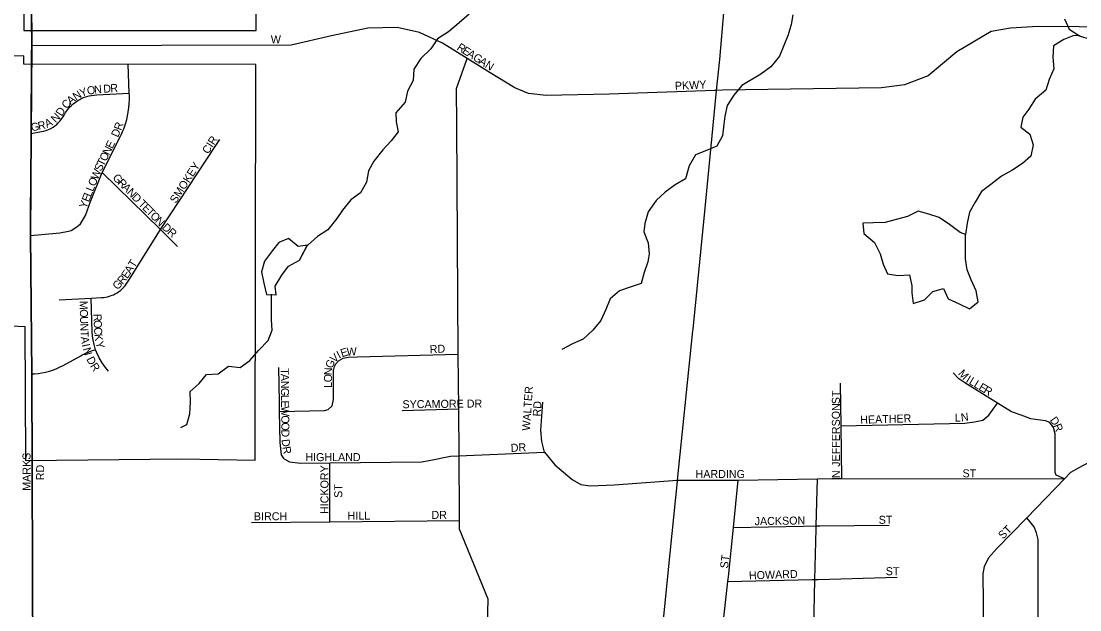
# Model space of a CAD drawing. Extents: x 1985906 to 2277390, y 930619 to 1324581.
# Drawn here: x 2139705 to 2146318, y 1146905 to 1150582 of the extents above; entities that cross this region are included whole.
import ezdxf

# ---------------------------------------------------------------- set-up
doc = ezdxf.new("R2010")
doc.units = 0
for name, color, linetype in [('GM_X_City_Street', 7, 'Continuous'), ('GM_X_City_Street_Text', 7, 'Continuous'), ('GM_X_Corporation', 7, 'Continuous'), ('GM_X_County_Road', 7, 'Continuous'), ('GM_X_Minor_Lake', 7, 'Continuous'), ('GM_X_Minor_River', 7, 'Continuous'), ('GM_X_Township', 7, 'Continuous'), ('GM_X_Township_Subdivision', 7, 'Continuous'), ('GM_X_Township_Subdivision_Text', 7, 'Continuous'), ('GM_X_US_Route', 7, 'Continuous')]:
    doc.layers.add(name, color=color, linetype=linetype)

msp = doc.modelspace()

# ---------------------------------------------------------------- linework, layer by layer
at = {"layer": 'GM_X_City_Street'}
for points in [[(2144085.8, 1150150.4), (2144049.6, 1150149.8), (2144039.3, 1150149.6), (2143377.4, 1150127.2), (2142984.2, 1150117.2), (2142874.7, 1150129.7), (2142790.1, 1150167), (2142634.6, 1150260.4), (2142491.7, 1150349.6), (2142337.3, 1150445.9), (2142192.9, 1150510.7), (2142053.6, 1150543), (2141871.9, 1150538.1), (2141643, 1150490.7), (2141391.6, 1150433.5), (2139771.2, 1150428.8)], [(2151428.7, 1148950.3), (2151185, 1149523.4), (2150786.8, 1149971.6), (2150329, 1150330.1), (2149861.1, 1150479.5), (2149642.1, 1150519.4), (2146058.7, 1150549.3), (2145885.8, 1150538.1), (2145763.9, 1150518.1), (2145551.1, 1150389.9), (2145371.9, 1150240.5), (2145223.9, 1150184.4), (2145079.5, 1150167), (2144085.8, 1150150.4)], [(2142425.9, 1149933.5), (2142424.3, 1150162.1), (2142491.7, 1150349.6)], [(2142440.7, 1147847.9), (2142440.5, 1147867.3), (2142438.5, 1148160), (2142436, 1148503.1), (2142425.9, 1149933.5)], [(2141319.8, 1148144.8), (2141600.7, 1148149.4), (2141622.6, 1148157.4), (2141648.6, 1148179.6), (2141656.5, 1148219.7), (2141656.2, 1148400), (2141662.2, 1148426.1), (2141670.2, 1148442.2), (2141688.1, 1148460.2), (2141716.1, 1148478.3), (2141748, 1148484.4), (2141804, 1148486.5), (2142436, 1148503.1)], [(2141347.3, 1147848.3), (2141331.3, 1147874.3), (2141323.2, 1147950.5), (2141319.8, 1148144.8), (2141318.8, 1148205.1), (2141314.5, 1148419.5)], [(2146223.5, 1147724.5), (2146169.7, 1147746.2), (2146163.7, 1147762.2), (2146163.4, 1147922.5), (2146163.3, 1148004.7), (2146153.2, 1148044.8), (2146131.2, 1148074.8), (2146103.2, 1148086.8), (2146055.2, 1148092.7), (2146013.2, 1148098.7), (2145951.3, 1148120.6), (2145891.3, 1148142.6), (2145803.4, 1148196.7), (2145599.2, 1148322.5), (2145563.2, 1148348.5), (2145527.2, 1148386.5)], [(2146223.5, 1147724.5), (2146261.6, 1147764.4), (2146337.4, 1147806.6), (2146547.8, 1147915.9), (2146931, 1148115.1), (2147126.2, 1148216.8), (2147150.1, 1148226.9), (2147196.1, 1148234.9), (2147264, 1148253.1), (2147301.9, 1148271.2), (2147421.8, 1148335.6), (2147469.7, 1148355.7), (2147557.5, 1148391.9)], [(2144830.9, 1147724.7), (2144827.3, 1148054.7), (2144824.4, 1148321.8)], [(2142974, 1147889.1), (2142957.9, 1147957.3), (2142951.8, 1148027.4), (2142963.5, 1148201.8)], [(2144827.3, 1148054.7), (2145599.6, 1148071.9), (2145659.6, 1148080.1), (2145711.5, 1148090.2), (2145749.4, 1148122.3), (2145803.4, 1148196.7)], [(2142086.3, 1148150.2), (2142438.5, 1148160)], [(2141347.3, 1147848.3), (2141381.3, 1147830.3), (2141451.3, 1147820.4), (2141633.1, 1147822.7), (2142206.7, 1147829.7), (2142254.6, 1147837.8), (2142386.5, 1147866.1), (2142440.5, 1147867.3), (2142486.4, 1147868.3), (2142974, 1147889.1), (2143038, 1147811.1), (2143148.1, 1147719.1), (2143202.1, 1147689.1), (2143260.1, 1147679.2), (2143410, 1147685.4), (2143806.1, 1147715.7)], [(2139775.3, 1147648.1), (2139774.7, 1147805.5)], [(2141633.7, 1147455.9), (2141633.1, 1147822.7)], [(2142594.8, 1146011.8), (2142604.6, 1146357.3), (2142615.3, 1146730.2), (2142622.2, 1146971), (2142443, 1147409.3), (2142443, 1147463.7), (2142443, 1147518.8), (2142440.7, 1147847.9)], [(2143806.1, 1147715.7), (2144184.4, 1147716), (2144679.2, 1147723.4), (2144769, 1147724.7), (2144830.9, 1147724.7), (2146223.5, 1147724.5)], [(2144084.8, 1146762.8), (2144119.9, 1147081.9), (2144123, 1147110.9), (2144154.4, 1147419.9), (2144184.4, 1147716)], [(2144671.4, 1147411.6), (2144671.9, 1147429.7), (2144679.2, 1147723.4)], [(2145719.5, 1146760.7), (2145719.4, 1146767), (2145715, 1147130.1), (2145722.9, 1147176.2), (2145750.8, 1147232.4), (2145798.7, 1147286.6), (2145986.9, 1147480.6), (2146223.5, 1147724.5)], [(2139790.1, 1144132.9), (2139785.2, 1144742.9), (2139775.3, 1147648.1)], [(2146058.4, 1146047), (2146057.3, 1146771.7), (2146057.1, 1146874.1), (2146058.4, 1147345.1), (2146048.3, 1147385.2), (2146032.3, 1147423.3), (2145986.9, 1147480.6)], [(2141144.1, 1147451.1), (2141633.7, 1147455.9), (2142443, 1147463.7)], [(2144154.4, 1147419.9), (2144591.4, 1147428.2), (2144592.7, 1147428.2)], [(2144592.7, 1147428.2), (2144671.9, 1147429.7), (2144693.4, 1147430.1), (2145128.4, 1147434.6)], [(2144656.1, 1146736), (2144656, 1146752.1), (2144656, 1146791), (2144663.6, 1147095), (2144671.4, 1147410.9), (2144671.4, 1147411.6)], [(2144119.9, 1147081.9), (2144646.8, 1147094.7), (2144648.2, 1147094.7)], [(2144648.2, 1147094.7), (2144663.6, 1147095), (2144683.7, 1147095.5), (2145176.5, 1147110.2)]]:
    msp.add_lwpolyline(points, dxfattribs=at)
at = {"layer": 'GM_X_Corporation'}
for points in [[(2139721.2, 1150736), (2139722.1, 1150524), (2141172.4, 1150523.7), (2141176.9, 1153130.2)], [(2139241.2, 1148697.3), (2139729, 1148674.7), (2139732.2, 1147839), (2140703.9, 1147849), (2141167.8, 1147839.6), (2141172, 1150312.8), (2139722.9, 1150313.2), (2139722.7, 1150364.9), (2137871.9, 1150357.8)]]:
    msp.add_lwpolyline(points, dxfattribs=at)
at = {"layer": 'GM_X_County_Road'}
for points in [[(2139770.9, 1150376.3), (2139771.2, 1150428.8), (2139770.1, 1150589.9)], [(2139767.1, 1149799.2), (2139767.6, 1149880.1), (2139770.9, 1150376.3)], [(2139764.3, 1149379.5), (2139767.1, 1149799.2)], [(2139769.9, 1148645), (2139763.4, 1149243.6), (2139764.3, 1149379.5)], [(2139774.7, 1147805.5), (2139772.8, 1148379.6), (2139769.9, 1148645)]]:
    msp.add_lwpolyline(points, dxfattribs=at)
at = {"layer": 'GM_X_Minor_Lake'}
for points in [[(2145605.1, 1149248.9), (2145571.7, 1149262.1), (2145503.7, 1149312.1), (2145439.8, 1149356.1), (2145375.9, 1149376.1), (2145308, 1149396.1), (2145242.1, 1149362.1), (2145170.2, 1149344), (2145102.3, 1149323.9), (2145030.4, 1149321.9), (2144962.5, 1149319.8), (2144968.5, 1149255.7), (2145036.4, 1149199.7), (2145070.4, 1149129.6), (2145090.4, 1149065.4), (2145116.4, 1149003.4), (2145182.3, 1148993.4), (2145254.2, 1148997.4), (2145268.2, 1148929.3)], [(2145604.9, 1149249), (2145571.7, 1149262.1), (2145503.7, 1149312.1), (2145439.8, 1149356.1), (2145375.9, 1149376.1), (2145308, 1149396.1), (2145242.1, 1149362.1), (2145170.2, 1149344), (2145102.3, 1149323.9), (2145030.4, 1149321.9), (2144962.5, 1149319.8), (2144968.5, 1149255.7), (2145036.4, 1149199.7), (2145070.4, 1149129.6), (2145090.4, 1149065.4), (2145116.4, 1149003.4), (2145182.3, 1148993.4), (2145254.2, 1148997.4), (2145268.2, 1148929.3)], [(2145268.2, 1148929.3), (2145268.2, 1148885.2), (2145278.2, 1148819.1), (2145348.1, 1148841.2), (2145400, 1148893.3), (2145465.9, 1148913.4), (2145495.9, 1148847.3), (2145563.9, 1148817.3), (2145629.8, 1148785.2), (2145683.7, 1148829.3), (2145671.7, 1148897.4), (2145639.7, 1148967.6), (2145613.7, 1149029.7), (2145603.7, 1149097.8), (2145603.7, 1149165.9), (2145605.2, 1149254)], [(2141494, 1149183.6), (2141435.2, 1149175.8), (2141375.2, 1149225.8), (2141315.3, 1149199.8), (2141275.4, 1149149.6), (2141225.5, 1149083.5), (2141207.5, 1149017.4), (2141221.5, 1148945.2), (2141237.6, 1148875.1), (2141297.5, 1148873.2)], [(2141496.8, 1149184), (2141435.2, 1149175.8), (2141375.2, 1149225.8), (2141315.3, 1149199.8), (2141275.4, 1149149.6), (2141225.5, 1149083.5), (2141207.5, 1149017.4), (2141221.5, 1148945.2), (2141237.6, 1148875.1), (2141297.5, 1148873.2)], [(2145268.2, 1148929.3), (2145268.2, 1148885.2), (2145278.2, 1148819.1), (2145348.1, 1148841.2), (2145400, 1148893.3), (2145465.9, 1148913.4), (2145495.9, 1148847.3), (2145563.9, 1148817.3), (2145629.8, 1148785.2), (2145683.7, 1148829.3), (2145671.7, 1148897.4), (2145639.7, 1148967.6), (2145613.7, 1149029.7), (2145603.7, 1149097.8), (2145603.7, 1149165.9), (2145605.1, 1149248.9)], [(2141297.5, 1148873.2), (2141291.5, 1148927.3), (2141333.4, 1148995.4), (2141375.3, 1149051.5), (2141443.2, 1149089.6), (2141494.9, 1149185.3)], [(2141297.5, 1148873.2), (2141291.5, 1148927.3), (2141333.4, 1148995.4), (2141375.3, 1149051.5), (2141443.2, 1149089.6), (2141494, 1149183.6)]]:
    msp.add_lwpolyline(points, dxfattribs=at)
at = {"layer": 'GM_X_Minor_River'}
for points in [[(2142504, 1150626), (2142441.4, 1150572.4), (2142374.8, 1150514.8), (2142305.9, 1150473.1), (2142263.4, 1150410), (2142202.9, 1150348.5)], [(2144525, 1150622.6), (2144514.4, 1150562.3), (2144495.9, 1150497.7), (2144443.1, 1150364.2), (2144388.7, 1150296.9), (2144325.8, 1150251.3), (2144207.7, 1150180.5), (2144157.1, 1150121.2), (2144114.7, 1150056.1), (2144100.2, 1149989.6), (2144095.4, 1149939.4), (2144087.1, 1149867.1), (2144050.6, 1149802.1), (2143987.3, 1149774.6), (2143918.1, 1149747), (2143877.7, 1149677.9), (2143855.6, 1149597.2), (2143790.6, 1149559.7), (2143727.7, 1149514.1), (2143671, 1149462.7), (2143622.7, 1149391.5), (2143600.4, 1149318.8), (2143595.6, 1149266.6), (2143621.2, 1149197.1), (2143628.8, 1149129.1), (2143619.9, 1149078.8), (2143597.5, 1149012.2), (2143579.1, 1148943.6), (2143509.8, 1148920), (2143442.4, 1148898.4), (2143385.6, 1148849), (2143357.2, 1148782.2), (2143326.8, 1148713.4), (2143276.3, 1148652.1), (2143215.7, 1148596.6), (2143148.4, 1148567), (2143083.4, 1148531.4)], [(2146222.9, 1150597.8), (2146252.4, 1150532.3), (2146317.2, 1150491.8), (2146381.6, 1150469.2), (2146448, 1150448.7), (2146465.5, 1150383), (2146479.1, 1150311.1), (2146488.7, 1150241.2), (2146510.2, 1150173.6), (2146549.7, 1150106.4), (2146614.4, 1150073.8), (2146684.2, 1150077.4), (2146746.1, 1150076.9), (2146810.7, 1150044.3), (2146856.2, 1149977.2), (2146867.8, 1149909.4), (2146877.1, 1149849.5), (2146874.7, 1149781.3), (2146854, 1149726.7), (2146799.5, 1149665.3), (2146803, 1149597.3), (2146804.2, 1149547.2), (2146801.1, 1149416)], [(2146317.2, 1150491.8), (2146281.2, 1150492.9), (2146217.9, 1150467.4), (2146152.9, 1150427.8), (2146150.6, 1150357.6), (2146156.2, 1150285.6), (2146127.8, 1150218.9), (2146105.4, 1150152.2), (2146038.8, 1150094.6), (2146000.2, 1150033.6), (2145961.5, 1149982.6), (2145948.9, 1149920.2), (2146005.8, 1149877.4), (2146027.4, 1149809.8), (2146013, 1149739.3), (2145960.1, 1149694), (2145893.2, 1149650.4), (2145828.2, 1149614.8), (2145763.5, 1149561.2), (2145704.6, 1149517.8), (2145664.1, 1149452.7), (2145629.6, 1149389.8), (2145615.2, 1149321.4), (2145604.9, 1149249)], [(2142202.9, 1150348.5), (2142158.5, 1150283.3), (2142154.1, 1150211.1), (2142119.7, 1150146.2), (2142103.3, 1150075.7), (2142044.9, 1150010.2), (2142048.2, 1149954.2), (2142059.7, 1149890.3), (2142017, 1149835.2), (2141964.4, 1149777.9), (2141908.1, 1149708.5), (2141875.5, 1149647.6), (2141863.2, 1149577.2), (2141824.8, 1149510.2), (2141763.9, 1149466.7), (2141713.5, 1149401.4), (2141676.7, 1149350.5), (2141620.4, 1149279.1), (2141557.5, 1149237.5), (2141496.8, 1149184)], [(2140703.8, 1148043.6), (2140739.9, 1148063.6), (2140759.9, 1148129.8), (2140763.8, 1148202), (2140761.8, 1148270.1), (2140817.7, 1148318.3), (2140863.6, 1148374.4), (2140935.6, 1148378.5), (2141001.5, 1148426.7), (2141073.5, 1148418.7), (2141133.4, 1148462.9), (2141187.4, 1148525), (2141247.3, 1148587.2), (2141273.2, 1148651.4), (2141269.2, 1148717.5), (2141269.1, 1148787.7), (2141269.3, 1148876.2)]]:
    msp.add_lwpolyline(points, dxfattribs=at)
at = {"layer": 'GM_X_Township'}
for points in [[(2139697.8, 1163007), (2139715.7, 1160875.4), (2139728.2, 1159371.8), (2139745, 1155626.5), (2139750.2, 1155246.4), (2139750.9, 1155195.2), (2139750.9, 1154891.9), (2139742.2, 1154437.3), (2139748.3, 1153597.6), (2139771.2, 1150428.8), (2139767.6, 1149880.1), (2139763.4, 1149243.6), (2139772.8, 1148379.5), (2139785.2, 1144742.9), (2139790.1, 1144132.9), (2139795.7, 1143054.9), (2135286.4, 1142976.3)], [(2158191.1, 1143237.8), (2148868.6, 1143156.5), (2147109.9, 1143128.6), (2146257.8, 1143122.3), (2145752, 1143118.6), (2145260.2, 1143114.9), (2144701.3, 1143110.8), (2144131.8, 1143106.6), (2143758.7, 1143103.8), (2143195.3, 1143099.6), (2142660.7, 1143095.7), (2141836.5, 1143071.6), (2141176.5, 1143066.2), (2141119.9, 1143065.7), (2139795.7, 1143054.9), (2139790.1, 1144132.9), (2139785.2, 1144742.9), (2139772.8, 1148379.5), (2139763.4, 1149243.6), (2139767.6, 1149880.1), (2139771.2, 1150428.8), (2139748.3, 1153597.6)]]:
    msp.add_lwpolyline(points, dxfattribs=at)
at = {"layer": 'GM_X_Township_Subdivision'}
for points in [[(2139763.4, 1149243.6), (2139947.1, 1149259.5), (2140001.7, 1149270.5), (2140018.2, 1149275.7), (2140054.2, 1149298.2), (2140075.7, 1149316.7), (2140106.3, 1149368.8), (2140139.2, 1149455.7), (2140212.3, 1149637.6), (2140325.7, 1149863.1), (2140332.3, 1149876.7), (2140336.9, 1149886.7), (2140341.3, 1149896.9), (2140346.8, 1149910.5), (2140353.2, 1149928), (2140359.4, 1149947.4), (2140365, 1149967.3), (2140370.6, 1149990.9), (2140374.7, 1150013.2), (2140378.8, 1150043.3), (2140380.7, 1150066.5), (2140381.6, 1150094.7), (2140381.3, 1150117.5), (2140380.4, 1150132.9), (2140374.2, 1150313)], [(2139767.6, 1149880.1), (2139832.7, 1149892.7), (2139846.4, 1149895.7), (2139861, 1149900.1), (2139876.1, 1149905.8), (2139890.8, 1149912.8), (2139904.5, 1149920.8), (2139916.1, 1149928.7), (2139927.4, 1149937.7), (2139937, 1149946.5), (2139948.6, 1149958.9), (2139960.5, 1149974), (2139967.9, 1149985.3), (2139973.5, 1149995), (2139983.4, 1150011.9), (2139997.1, 1150031.1), (2140008.3, 1150044.3), (2140019.7, 1150056), (2140030.9, 1150066), (2140045.7, 1150077.5), (2140058.4, 1150086), (2140072, 1150093.9), (2140085.4, 1150100.5), (2140100.1, 1150106.7), (2140116.4, 1150112.2), (2140130.4, 1150116), (2140144.7, 1150118.9), (2140160.5, 1150121.1), (2140177.2, 1150122.2), (2140380.4, 1150132.9)], [(2139943.3, 1148842.7), (2140142.2, 1148853.1), (2140208, 1148856.5), (2140219, 1148857.2), (2140232.9, 1148859.1), (2140243.9, 1148861.3), (2140256.3, 1148864.6), (2140267.8, 1148868.3), (2140281.3, 1148873.8), (2140292.7, 1148879.4), (2140304.5, 1148886.2), (2140316.1, 1148893.8), (2140325, 1148900.6), (2140335.1, 1148909.3), (2140343, 1148917.1), (2140350.6, 1148925.3), (2140357.9, 1148934.3), (2140364.3, 1148943.1), (2140371.8, 1148954.9), (2140575.5, 1149280.6), (2140922.1, 1149805), (2140945.7, 1149843)], [(2140212.3, 1149637.6), (2140575.5, 1149280.6), (2140682.5, 1149175.5)], [(2140251.9, 1148396.1), (2140233, 1148419.4), (2140212.2, 1148447.3), (2140192.8, 1148479.4), (2140178.2, 1148510), (2140170.6, 1148530), (2140160.4, 1148563.3), (2140154.4, 1148591.8), (2140151.3, 1148615.4), (2140149.5, 1148642.1), (2140142.2, 1148853.1)], [(2139772.8, 1148379.6), (2139789.6, 1148380.4), (2139811.5, 1148382.1), (2139834.3, 1148385), (2139857.8, 1148389.5), (2139882.7, 1148395.8), (2139908.3, 1148404.2), (2139924.8, 1148410.6), (2139945.8, 1148420.1), (2139967.5, 1148431.4), (2140077.7, 1148492.5), (2140086.9, 1148497.5), (2140097.8, 1148503), (2140109, 1148508.2), (2140121.9, 1148513.7), (2140133.5, 1148518.2), (2140145.4, 1148522.4), (2140151.1, 1148524.3), (2140158.1, 1148526.4), (2140170.6, 1148530)]]:
    msp.add_lwpolyline(points, dxfattribs=at)
at = {"layer": 'GM_X_US_Route'}
for points in [[(2144021.8, 1149866.6), (2144049.6, 1150149.8), (2144068.7, 1150343.4), (2144096.9, 1150660.2), (2144103.1, 1150959), (2144104.6, 1151184.7)], [(2143975.2, 1149393.1), (2144021.8, 1149866.6)], [(2143902.6, 1148656.5), (2143902.8, 1148657.8), (2143975.1, 1149393), (2143975.2, 1149393.1)], [(2143805.5, 1147709.9), (2143806.1, 1147715.7), (2143901.7, 1148647.3), (2143902.6, 1148656.5)], [(2143708.1, 1145970.9), (2143708.1, 1145971.1), (2143708.2, 1146023.1), (2143708.4, 1146369.1), (2143708.6, 1146738.9), (2143708.6, 1146758.7), (2143748.8, 1147157.6), (2143805.5, 1147709.9)]]:
    msp.add_lwpolyline(points, dxfattribs=at)

# ---------------------------------------------------------------- texts
at = {"layer": 'GM_X_City_Street_Text'}
for s, rotation, p in [('W', 0.00001, (2141264.9, 1150443.5)), ('R', 327.71139, (2142422.7, 1150406.8)), ('E', 327.699, (2142456.2, 1150385.7)), ('A', 327.71242, (2142485.9, 1150366.9)), ('G', 327.71658, (2142523.1, 1150343.4)), ('A', 327.6981, (2142560.3, 1150319.9)), ('N', 328.38822, (2142598.1, 1150296)), ('PKWY', 2.79646, (2143790, 1150153.1)), ('E', 18.14121, (2141709.3, 1148482.4)), ('W', 2.00101, (2141739.1, 1148492.7)), ('RD', 3.01098, (2142258.8, 1148507.5)), ('G', 66.76984, (2141648.2, 1148409.2)), ('V', 42.6192, (2141662.3, 1148445.2)), ('I', 27.97224, (2141692, 1148473)), ('T', 270.57377, (2141327.1, 1148414.6)), ('N', 87.59494, (2141647.4, 1148369.9)), ('M', 313.19642, (2145554.8, 1148378)), ('A', 270.56836, (2141327.4, 1148379.4)), ('N', 270.56836, (2141327.9, 1148335.4)), ('O', 89.75621, (2141647.2, 1148326.4)), ('I', 329.41963, (2145602.7, 1148330.1)), ('L', 328.68957, (2145621.5, 1148319)), ('L', 329.03654, (2145651.9, 1148300.5)), ('G', 270.56836, (2141328.3, 1148291.4)), ('L', 89.75409, (2141647.1, 1148291.2)), ('WALTER', 86.12003, (2142883.5, 1148022.6)), ('ST', 90, (2144819.5, 1148190.1)), ('E', 329.03654, (2145682, 1148282.4)), ('R', 329.03967, (2145712.2, 1148264.3)), ('L', 270.5601, (2141328.7, 1148247.4)), ('E', 270.57377, (2141329.1, 1148212.2)), ('SYCAMORE DR', 0.5748, (2142087.6, 1148164.3)), ('RD', 86.98901, (2142950.9, 1148112)), ('W', 270.56564, (2141329.5, 1148177)), ('JEFFERSON', 90, (2144819.5, 1147798.5)), ('L', 1.36588, (2145537.6, 1148080.5)), ('N', 6.94813, (2145578, 1148081.7)), ('O', 270.56836, (2141330, 1148119.8)), ('O', 270.56836, (2141330.5, 1148075.8)), ('HEATHER', 1.76146, (2144947.4, 1148067.3)), ('D', 304.58733, (2146129, 1148090.5)), ('R', 291.32344, (2146152.5, 1148057)), ('D', 270.56836, (2141330.9, 1148031.8)), ('D', 276.24397, (2141331.8, 1147969.2)), ('DR', 3.02305, (2142764.8, 1147891.5)), ('MARKS', 90, (2139763.9, 1147648.9)), ('R', 279.96549, (2141337.1, 1147922)), ('HIGHLAND', 0.00001, (2141480.5, 1147834.3)), ('RD', 90, (2139849, 1147714.9)), ('HICKORY', 90, (2141625.1, 1147503.7)), ('HARDING', 0.00001, (2143918.1, 1147728.7)), ('N', 90, (2144819.5, 1147728.1)), ('ST', 0.00001, (2145585.7, 1147733.1)), ('ST', 90, (2141711.1, 1147604.9)), ('BIRCH', 0.00001, (2141159.3, 1147464.7)), ('HILL', 0.00001, (2141744.5, 1147469.1)), ('DR', 0.00001, (2142268.1, 1147473.5)), ('JACKSON', 0.91235, (2144287.5, 1147433.9)), ('ST', 0.00001, (2145062.1, 1147442.7)), ('ST', 44.99006, (2145838.6, 1147343.1)), ('ST', 82.86488, (2144119.9, 1147161.6)), ('HOWARD', 1.85011, (2144252.2, 1147095.1)), ('ST', 0.00001, (2145106.1, 1147121.5))]:
    msp.add_text(s, height=50, rotation=rotation, dxfattribs=at).set_placement(p)
at = {"layer": 'GM_X_Township_Subdivision_Text'}
for s, rotation, p in [('N', 5.36263, (2140163.2, 1150129.2)), ('D', 4.50768, (2140220, 1150134.4)), ('R', 4.53054, (2140263.9, 1150137.9)), ('A', 38.54031, (2140014, 1150058.5)), ('N', 32.36221, (2140047.3, 1150085.1)), ('Y', 20.54325, (2140082, 1150107.5)), ('O', 9.30782, (2140120.7, 1150122.2)), ('C', 47.02702, (2139988.5, 1150030.9)), ('N', 45.04695, (2139920.4, 1149944.8)), ('D', 57.04057, (2139958.7, 1149984.8)), ('G', 11.68715, (2139771.5, 1149893.3)), ('R', 11.92713, (2139814.9, 1149902.3)), ('A', 26.23266, (2139866.4, 1149914.9)), ('R', 69.93329, (2140329.4, 1149896.4)), ('D', 66.19287, (2140310.4, 1149852.9)), ('CIR', 57.5288, (2140874.2, 1149748.4)), ('N', 63.43471, (2140255.1, 1149742.4)), ('E', 63.43623, (2140274.8, 1149781.8)), ('T', 63.52048, (2140219.8, 1149671.6)), ('O', 63.44472, (2140235.5, 1149703.1)), ('W', 67.84576, (2140183.5, 1149587.8)), ('S', 64.52255, (2140204.8, 1149640.1)), ('SMOKEY', 57.37914, (2140671.8, 1149440.4)), ('O', 68.35685, (2140167.3, 1149547)), ('G', 314.61361, (2140272.8, 1149600.3)), ('R', 314.58781, (2140303.7, 1149569)), ('L', 68.36178, (2140154.3, 1149514.3)), ('A', 314.61684, (2140331.5, 1149540.7)), ('N', 314.61361, (2140362.4, 1149509.4)), ('Y', 68.35685, (2140112.1, 1149407.9)), ('E', 68.36178, (2140128.4, 1149448.8)), ('L', 68.35609, (2140141.3, 1149481.6)), ('D', 314.5827, (2140393.3, 1149478.1)), ('T', 314.61366, (2140433.5, 1149437.3)), ('E', 314.59421, (2140458.2, 1149412.3)), ('T', 314.60399, (2140482.9, 1149387.2)), ('O', 314.61684, (2140507.7, 1149362.1)), ('N', 314.6805, (2140538.6, 1149330.8)), ('D', 317.90151, (2140581.3, 1149288.2)), ('R', 318.58191, (2140614.4, 1149258.3)), ('T', 58.18209, (2140411.8, 1149038.1)), ('R', 49.5402, (2140338.8, 1148934.5)), ('E', 56.96793, (2140368.8, 1148970.3)), ('A', 58.17183, (2140388.6, 1149000.7)), ('G', 47.31902, (2140307.6, 1148900.5)), ('M', 271.29327, (2140070.7, 1148835.1)), ('O', 271.31128, (2140071.9, 1148782.4)), ('U', 271.36687, (2140072.9, 1148738.3)), ('R', 272.3809, (2140156.7, 1148753.6)), ('N', 271.76215, (2140073.9, 1148693.9)), ('O', 272.38214, (2140158.3, 1148714.1)), ('C', 273.15265, (2140160.2, 1148669.4)), ('T', 273.22971, (2140075.4, 1148648.6)), ('A', 277.53041, (2140077.7, 1148609.3)), ('K', 276.68654, (2140162.7, 1148626.5)), ('I', 281.52851, (2140084.1, 1148561.9)), ('N', 286.47607, (2140089.7, 1148535.8)), ('Y', 283.46323, (2140168.9, 1148576.4)), ('D', 297.61272, (2140111.3, 1148471.7)), ('R', 302.67207, (2140134.1, 1148428.5))]:
    msp.add_text(s, height=50, rotation=rotation, dxfattribs=at).set_placement(p)

doc.saveas('drawing.dxf')
